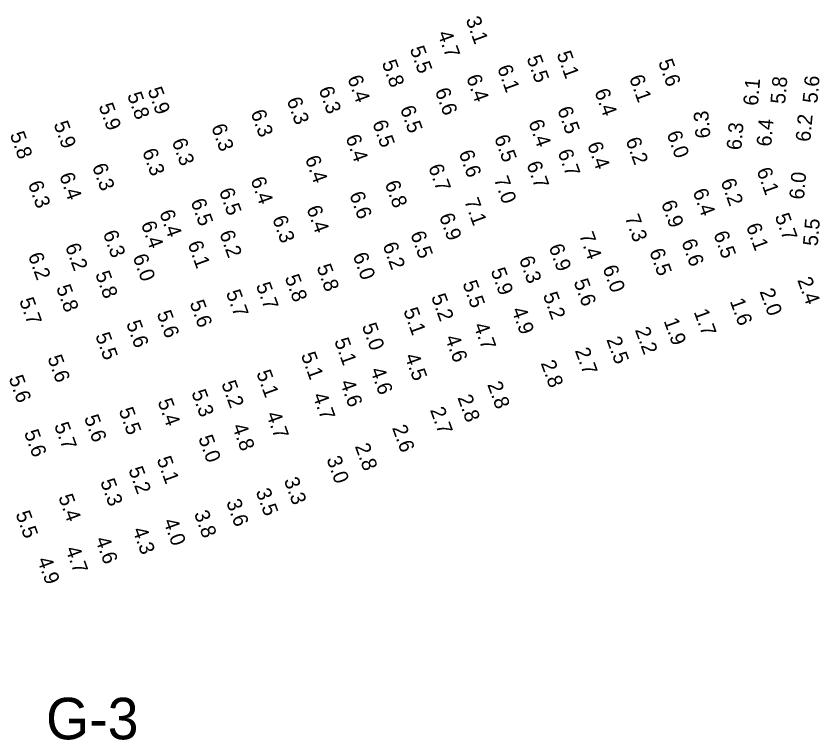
# Model space of a CAD drawing. Extents: x 1023796 to 1112670, y 656573 to 837340.
# Drawn here: x 1025760 to 1026031.3, y 824945.9 to 825190 of the extents above; entities that cross this region are included whole.
import ezdxf

# ---------------------------------------------------------------- set-up
doc = ezdxf.new("R2010")
doc.units = 0
doc.layers.add('V-CHAN-NAID', color=7, linetype='Continuous')
doc.layers.add('V-TOPO-SOUN', color=7, linetype='Continuous')

msp = doc.modelspace()

# ---------------------------------------------------------------- texts
at = {"layer": 'V-CHAN-NAID'}
msp.add_text('G-3', height=14, dxfattribs=at).set_placement((1025770.15, 824946.06))
at = {"layer": 'V-TOPO-SOUN'}
for s, rotation, p in [('3.1', 290, (1025911.69, 825188.85)), ('4.7', 290, (1025902.17, 825184.1)), ('5.5', 290, (1025892.81, 825178.9)), ('5.1', 290, (1025942.38, 825177.2)), ('5.8', 290, (1025883.38, 825174.23)), ('5.5', 290, (1025932.25, 825175.78)), ('5.6', 290, (1025976.63, 825174.49)), ('6.1', 290, (1025922.31, 825172.54)), ('6.4', 290, (1025871.77, 825169.06)), ('6.4', 290, (1025911.87, 825169.31)), ('6.1', 290, (1025966.84, 825169.17)), ('5.6', 85, (1026030.38, 825160.44)), ('6.1', 85, (1026010.33, 825159.6)), ('5.8', 85, (1026019.51, 825160.18)), ('5.8', 290, (1025797.44, 825163.38)), ('5.9', 290, (1025804.35, 825165.06)), ('6.3', 290, (1025862.06, 825165.28)), ('6.6', 290, (1025901.29, 825164.79)), ('6.4', 290, (1025955.13, 825164.54)), ('6.3', 290, (1025851.28, 825161.65)), ('5.9', 290, (1025787.83, 825159.67)), ('6.5', 290, (1025889.53, 825158.8)), ('6.5', 290, (1025942.59, 825158.5)), ('6.3', 290, (1025839.12, 825157.44)), ('6.3', 95, (1025994.36, 825148.97)), ('6.2', 85, (1026028.02, 825147.44)), ('5.9', 290, (1025772.64, 825153.59)), ('6.3', 290, (1025825.83, 825152.63)), ('6.5', 290, (1025880.17, 825153.94)), ('6.4', 290, (1025932.86, 825154.09)), ('6.3', 85, (1026004.72, 825144.64)), ('6.4', 85, (1026014.81, 825145.85)), ('5.8', 290, (1025757.87, 825150.05)), ('6.0', 290, (1025979.48, 825150.33)), ('6.3', 290, (1025812.53, 825147.78)), ('6.4', 290, (1025871.14, 825149.05)), ('6.5', 290, (1025921.3, 825148.98)), ('6.2', 290, (1025965.65, 825148.12)), ('6.3', 290, (1025802.55, 825144.35)), ('6.7', 290, (1025942.71, 825144.12)), ('6.4', 290, (1025952.7, 825146.6)), ('6.4', 290, (1025857.47, 825141.95)), ('6.6', 290, (1025909.35, 825143.83)), ('6.3', 290, (1025785.63, 825139.32)), ('6.7', 290, (1025899.05, 825139.08)), ('6.7', 290, (1025932.19, 825140.07)), ('6.4', 290, (1025774.53, 825136.23)), ('6.1', 290, (1026009.83, 825137.93)), ('6.0', 85, (1026025.87, 825127.97)), ('6.3', 290, (1025763.97, 825133.45)), ('6.4', 290, (1025839.08, 825134.8)), ('6.8', 290, (1025884.38, 825133.56)), ('7.0', 290, (1025921.2, 825134.98)), ('6.2', 290, (1025997.71, 825134.25)), ('6.5', 290, (1025828.45, 825131.03)), ('6.4', 290, (1025988.27, 825130.84)), ('6.6', 290, (1025872.43, 825129.81)), ('7.1', 290, (1025911.21, 825127.65)), ('6.5', 290, (1025818.88, 825127.46)), ('6.4', 290, (1025857.97, 825125.12)), ('6.9', 290, (1025977.63, 825126.88)), ('6.4', 290, (1025808.29, 825123.68)), ('6.9', 290, (1025902.71, 825122.53)), ('7.3', 290, (1025965.37, 825122.09)), ('5.7', 290, (1026015.98, 825122.49)), ('6.4', 290, (1025802.1, 825119.88)), ('6.3', 290, (1025846.41, 825121.72)), ('5.5', 85, (1026030.49, 825112.27)), ('6.1', 290, (1026006.28, 825119.16)), ('6.3', 290, (1025789.26, 825116.76)), ('6.2', 290, (1025828.56, 825116.75)), ('6.5', 290, (1025893.01, 825116.5)), ('7.4', 290, (1025949.95, 825116.14)), ('6.5', 290, (1025995.28, 825116.52)), ('6.2', 290, (1025776.53, 825112.38)), ('6.1', 290, (1025817.87, 825113.21)), ('6.2', 290, (1025883.65, 825112.75)), ('6.9', 290, (1025939.7, 825112.15)), ('6.6', 290, (1025984.48, 825113.83)), ('6.2', 290, (1025764, 825109.27)), ('6.0', 290, (1025873.58, 825109.28)), ('6.5', 290, (1025973.64, 825110.64)), ('6.0', 290, (1025799.33, 825108.78)), ('6.3', 290, (1025929.67, 825108.08)), ('5.8', 290, (1025861.37, 825105.36)), ('5.9', 290, (1025920.13, 825104.11)), ('6.0', 290, (1025957.87, 825105.02)), ('5.8', 290, (1025786.68, 825103.02)), ('5.8', 290, (1025850.63, 825101.85)), ('2.4', 290, (1026023.59, 825100.98)), ('5.8', 290, (1025773.49, 825098.41)), ('5.7', 290, (1025840.9, 825099.2)), ('5.5', 290, (1025910.6, 825099.83)), ('5.6', 290, (1025948.11, 825100.4)), ('5.7', 290, (1025830.79, 825096.69)), ('5.2', 290, (1025900.02, 825095.35)), ('5.2', 290, (1025937.74, 825095.91)), ('2.0', 290, (1026010.85, 825097.15)), ('5.7', 290, (1025761.03, 825094.05)), ('5.6', 290, (1025818.55, 825093.23)), ('1.6', 290, (1026000.82, 825093.87)), ('5.6', 290, (1025807.44, 825089.71)), ('5.1', 290, (1025890.65, 825090.66)), ('4.9', 290, (1025927.17, 825090.89)), ('1.7', 290, (1025988.64, 825090.28)), ('5.6', 290, (1025797.12, 825086.38)), ('5.0', 290, (1025876.65, 825085.48)), ('4.7', 290, (1025914.33, 825085.64)), ('1.9', 290, (1025978.5, 825087.21)), ('5.5', 290, (1025786.71, 825082.27)), ('2.2', 290, (1025968.81, 825084.14)), ('5.1', 290, (1025867.32, 825080.48)), ('4.6', 290, (1025904.7, 825081.49)), ('2.5', 290, (1025959.18, 825080.91)), ('2.7', 290, (1025948.55, 825077.2)), ('5.6', 290, (1025770.57, 825074.7)), ('5.1', 290, (1025856.1, 825075.69)), ('4.5', 290, (1025891.09, 825075.27)), ('2.8', 290, (1025937, 825072.96)), ('5.1', 290, (1025841.05, 825069.64)), ('4.6', 290, (1025879.48, 825070.57)), ('5.6', 290, (1025757.48, 825067.86)), ('5.2', 290, (1025829.24, 825066.07)), ('4.6', 290, (1025869.27, 825066.4)), ('2.8', 290, (1025918.97, 825065.78)), ('5.3', 290, (1025819.13, 825063.05)), ('5.4', 290, (1025807.75, 825060.01)), ('4.7', 290, (1025860.03, 825062)), ('2.8', 290, (1025908.91, 825061.32)), ('2.7', 290, (1025899.67, 825057.15)), ('5.6', 290, (1025782.92, 825054.55)), ('5.5', 290, (1025794.62, 825057.02)), ('4.7', 290, (1025844.37, 825055.66)), ('5.7', 290, (1025772.82, 825051.99)), ('5.6', 290, (1025762.66, 825049.53)), ('4.8', 290, (1025832.88, 825051.61)), ('2.6', 290, (1025886.85, 825051.14)), ('5.0', 290, (1025821.46, 825047.68)), ('2.8', 290, (1025874.3, 825044.93)), ('5.1', 290, (1025807.43, 825040.53)), ('3.0', 290, (1025864.71, 825040.61)), ('5.2', 290, (1025797.88, 825037.06)), ('5.3', 290, (1025788.38, 825032.97)), ('3.3', 290, (1025850.35, 825033.46)), ('5.4', 290, (1025774.24, 825027.78)), ('3.5', 290, (1025840.83, 825029.69)), ('3.6', 290, (1025830.87, 825026.09)), ('5.5', 290, (1025759.8, 825022.13)), ('3.8', 290, (1025820.02, 825022.27)), ('4.0', 290, (1025809.65, 825019.61)), ('4.3', 290, (1025799.24, 825016.69)), ('4.6', 290, (1025786.68, 825013.47)), ('4.7', 290, (1025776.61, 825010.23)), ('4.9', 290, (1025767.1, 825006.6))]:
    msp.add_text(s, height=5, rotation=rotation, dxfattribs=at).set_placement(p)

doc.saveas('drawing.dxf')
